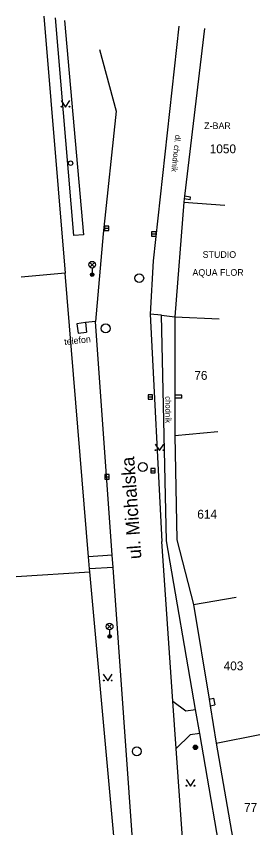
# Model space of a CAD drawing. Extents: x -538441 to -536770, y -1181008 to -1179809.
# Drawn here: x -538327.4 to -538299.8, y -1180188.2 to -1180096.5 of the extents above; entities that cross this region are included whole.
import ezdxf

# ---------------------------------------------------------------- set-up
doc = ezdxf.new("R2010")
doc.units = 0
for name, color, linetype in [('Vrstva 10', 7, 'Continuous'), ('Vrstva 11', 7, 'Continuous'), ('Vrstva 25', 7, 'Continuous'), ('Vrstva 27', 7, 'Continuous'), ('Vrstva 28', 7, 'Continuous'), ('Vrstva 33', 7, 'Continuous'), ('Vrstva 36', 7, 'Continuous'), ('Vrstva 40', 7, 'Continuous'), ('Vrstva 41', 7, 'Continuous'), ('Vrstva 47', 7, 'Continuous'), ('Vrstva 49', 7, 'Continuous'), ('Vrstva 5', 7, 'Continuous'), ('Vrstva 7', 7, 'Continuous')]:
    doc.layers.add(name, color=color, linetype=linetype)

msp = doc.modelspace()

# ---------------------------------------------------------------- linework, layer by layer
at = {"layer": 'Vrstva 10'}
for p, q in [((-538308.96, -1180097.563), (-538311.87, -1180124.102)), ((-538317.95, -1180100.211), (-538316.05, -1180107.203)), ((-538316.05, -1180107.203), (-538317.54, -1180121.07)), ((-538317.54, -1180121.07), (-538318.4, -1180130.953)), ((-538311.87, -1180124.102), (-538312.2, -1180130.156)), ((-538312.2, -1180130.156), (-538310.91, -1180155.859)), ((-538319.54, -1180131.094), (-538320.49, -1180131.219)), ((-538320.49, -1180131.219), (-538320.373, -1180132.289)), ((-538319.529, -1180131.093), (-538319.41, -1180132.18)), ((-538320.373, -1180132.289), (-538319.41, -1180132.18))]:
    msp.add_line(p, q, dxfattribs=at)
for points in [[(-538313.38, -1180201.18), (-538316.41, -1180158.796), (-538316.511, -1180157.38), (-538318.4, -1180130.953)], [(-538305.68, -1180229.98), (-538309.259, -1180179.262), (-538309.637, -1180173.905), (-538310.91, -1180155.859)]]:
    msp.add_lwpolyline(points, dxfattribs=at)
at = {"layer": 'Vrstva 11'}
for p, q in [((-538320.84, -1180121.258), (-538322.91, -1180096.617)), ((-538321.89, -1180096.93), (-538319.77, -1180121.156)), ((-538319.77, -1180121.156), (-538320.84, -1180121.258)), ((-538310.92, -1180130.242), (-538312.2, -1180130.156)), ((-538310.92, -1180130.242), (-538309.43, -1180130.43)), ((-538310.36, -1180155.781), (-538310.92, -1180130.242)), ((-538316.511, -1180157.38), (-538319.17, -1180157.583)), ((-538316.41, -1180158.796), (-538319.058, -1180158.936))]:
    msp.add_line(p, q, dxfattribs=at)
for points in [[(-538318.4, -1180130.953), (-538319.529, -1180131.093), (-538319.54, -1180131.094)], [(-538303.64, -1180194.88), (-538306.617, -1180177.562), (-538307.087, -1180174.825), (-538310.36, -1180155.781)], [(-538309.637, -1180173.905), (-538308.173, -1180174.976), (-538307.087, -1180174.825)], [(-538306.617, -1180177.562), (-538307.687, -1180177.695), (-538309.259, -1180179.262)]]:
    msp.add_lwpolyline(points, dxfattribs=at)
at = {"layer": 'Vrstva 25'}
for radius in [0.25, 0.2, 0.15, 0.1, 0.05]:
    msp.add_circle((-538307.103, -1180179.115), radius, dxfattribs=at)
at = {"layer": 'Vrstva 27'}
for p, q in [((-538317.383, -1180120.422), (-538316.883, -1180120.422)), ((-538312.051, -1180121.068), (-538311.551, -1180121.068)), ((-538312.45, -1180139.492), (-538311.95, -1180139.492)), ((-538312.14, -1180147.844), (-538311.64, -1180147.844)), ((-538317.35, -1180148.531), (-538316.85, -1180148.531))]:
    msp.add_line(p, q, dxfattribs=at)
for points in [[(-538317.383, -1180120.672), (-538316.883, -1180120.672), (-538316.883, -1180120.172), (-538317.383, -1180120.172)], [(-538312.051, -1180121.318), (-538311.551, -1180121.318), (-538311.551, -1180120.818), (-538312.051, -1180120.818)], [(-538312.45, -1180139.742), (-538311.95, -1180139.742), (-538311.95, -1180139.242), (-538312.45, -1180139.242)], [(-538317.35, -1180148.781), (-538316.85, -1180148.781), (-538316.85, -1180148.281), (-538317.35, -1180148.281)], [(-538312.14, -1180148.094), (-538311.64, -1180148.094), (-538311.64, -1180147.594), (-538312.14, -1180147.594)]]:
    msp.add_lwpolyline(points, close=True, dxfattribs=at)
for centre in [(-538313.45, -1180126.07), (-538317.25, -1180131.75), (-538313.05, -1180147.422), (-538313.73, -1180179.57)]:
    msp.add_circle(centre, 0.5, dxfattribs=at)
at = {"layer": 'Vrstva 28'}
msp.add_circle((-538321.21, -1180113.07), 0.25, dxfattribs=at)
at = {"layer": 'Vrstva 33'}
for p, q in [((-538319.045, -1180124.812), (-538318.515, -1180124.282)), ((-538319.045, -1180124.282), (-538318.515, -1180124.812)), ((-538318.78, -1180124.922), (-538318.78, -1180125.672)), ((-538317.065, -1180165.718), (-538316.535, -1180165.188)), ((-538317.065, -1180165.188), (-538316.535, -1180165.718)), ((-538316.8, -1180165.828), (-538316.8, -1180166.578))]:
    msp.add_line(p, q, dxfattribs=at)
for centre, radius in [((-538318.78, -1180124.547), 0.375), ((-538318.78, -1180125.672), 0.2), ((-538318.78, -1180125.672), 0.145), ((-538318.78, -1180125.672), 0.0876), ((-538316.8, -1180165.453), 0.375), ((-538316.8, -1180166.578), 0.2), ((-538316.8, -1180166.578), 0.145), ((-538316.8, -1180166.578), 0.0876)]:
    msp.add_circle(centre, radius, dxfattribs=at)
at = {"layer": 'Vrstva 36'}
for points in [[(-538322.281, -1180105.977), (-538321.781, -1180106.727), (-538321.281, -1180105.977)], [(-538311.656, -1180144.82), (-538311.156, -1180145.57), (-538310.656, -1180144.82)], [(-538317.517, -1180170.859), (-538317.017, -1180171.609), (-538316.517, -1180170.859)], [(-538308.161, -1180182.758), (-538307.661, -1180183.508), (-538307.161, -1180182.758)]]:
    msp.add_lwpolyline(points, dxfattribs=at)
for centre in [(-538322.231, -1180106.677), (-538321.332, -1180106.677), (-538311.606, -1180145.52), (-538310.707, -1180145.52), (-538317.467, -1180171.559), (-538316.568, -1180171.559), (-538308.111, -1180183.458), (-538307.212, -1180183.458)]:
    msp.add_circle(centre, 0.05, dxfattribs=at)
at = {"layer": 'Vrstva 5'}
for p, q in [((-538324.23, -1180096.453), (-538321.81, -1180125.523)), ((-538306.09, -1180097.844), (-538308.34, -1180116.792)), ((-538308.34, -1180116.792), (-538308.376, -1180117.096)), ((-538307.661, -1180116.898), (-538308.34, -1180116.792)), ((-538307.709, -1180117.203), (-538307.661, -1180116.898)), ((-538308.42, -1180117.469), (-538309.43, -1180130.43)), ((-538308.376, -1180117.096), (-538308.42, -1180117.469)), ((-538308.42, -1180117.469), (-538303.765, -1180117.813)), ((-538307.709, -1180117.203), (-538308.376, -1180117.096)), ((-538321.81, -1180125.523), (-538326.791, -1180125.953)), ((-538309.43, -1180130.43), (-538304.396, -1180130.664)), ((-538309.43, -1180130.43), (-538309.423, -1180139.297)), ((-538309.423, -1180139.297), (-538309.423, -1180139.633)), ((-538308.647, -1180139.297), (-538309.423, -1180139.297)), ((-538308.647, -1180139.633), (-538309.423, -1180139.633)), ((-538309.423, -1180139.633), (-538309.42, -1180143.844)), ((-538308.647, -1180139.633), (-538308.647, -1180139.297)), ((-538309.42, -1180143.844), (-538304.561, -1180143.422)), ((-538309.42, -1180143.844), (-538309.2, -1180155.648)), ((-538309.2, -1180155.648), (-538307.31, -1180162.961)), ((-538307.31, -1180162.961), (-538302.489, -1180162.133)), ((-538307.31, -1180162.961), (-538305.562, -1180173.67)), ((-538305.562, -1180173.67), (-538305.043, -1180173.57)), ((-538305.562, -1180173.67), (-538305.438, -1180174.428)), ((-538305.043, -1180173.57), (-538304.902, -1180174.328)), ((-538305.438, -1180174.428), (-538304.902, -1180174.328)), ((-538305.438, -1180174.428), (-538304.75, -1180178.641)), ((-538304.75, -1180178.641), (-538299.824, -1180177.648)), ((-538304.75, -1180178.641), (-538301.97, -1180194.64))]:
    msp.add_line(p, q, dxfattribs=at)
at = {"layer": 'Vrstva 7'}
for p in [(-538327.359, -1180159.813), (-538316.09, -1180191.65)]:
    msp.add_line(p, (-538319.03, -1180159.281), dxfattribs=at)
msp.add_lwpolyline([(-538319.03, -1180159.281), (-538319.058, -1180158.936), (-538319.17, -1180157.583), (-538321.81, -1180125.523)], dxfattribs=at)

# ---------------------------------------------------------------- texts
at = {"layer": 'Vrstva 40'}
for s, rotation, p in [('dl. chodník', 263.76514, (-538309.38, -1180109.844)), ('chodník', 270.0459, (-538310.494, -1180139.414))]:
    msp.add_text(s, height=0.65, rotation=rotation, dxfattribs=at).set_placement(p)
at = {"layer": 'Vrstva 41'}
for s, p in [('Z-BAR', (-538306.107, -1180109.211)), ('STUDIO', (-538306.281, -1180123.772)), ('AQUA FLOR', (-538307.436, -1180125.801))]:
    msp.add_text(s, height=0.75, dxfattribs=at).set_placement(p)
msp.add_text('telefon', height=0.75, rotation=6.48047, dxfattribs=at).set_placement((-538321.89, -1180133.648))
at = {"layer": 'Vrstva 47'}
for s, p in [('1050', (-538305.484, -1180111.944)), ('76', (-538307.226, -1180137.563)), ('614', (-538306.891, -1180153.258)), ('403', (-538303.909, -1180170.406)), ('77', (-538301.601, -1180186.414))]:
    msp.add_text(s, height=1, dxfattribs=at).set_placement(p)
at = {"layer": 'Vrstva 49'}
msp.add_text('ul. Michalska', height=1.5, rotation=94.11992, dxfattribs=at).set_placement((-538313.197, -1180157.781))

doc.saveas('drawing.dxf')
